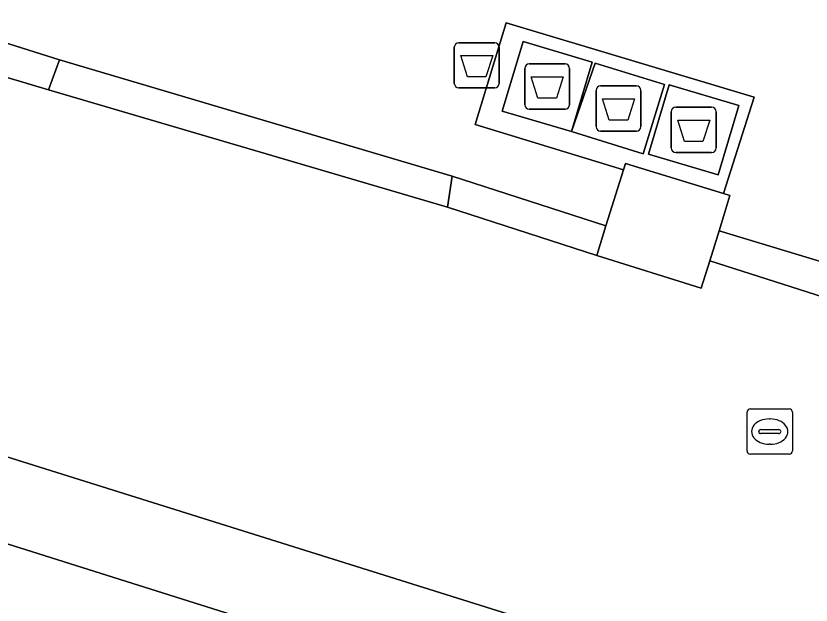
# Model space of a CAD drawing. Extents: x 160675 to 161153, y 383241 to 383714.
# Drawn here: x 161077.86 to 161095.4, y 383468.36 to 383481.37 of the extents above; entities that cross this region are included whole.
import ezdxf

# ---------------------------------------------------------------- set-up
doc = ezdxf.new("R2010")
doc.units = 0
for name, color, linetype in [('IMGEO_Afval_apart_plaats', 7, 'Continuous'), ('IMGEO_Afvalbak', 7, 'Continuous'), ('IMGEO_Fietspad_gesloten', 7, 'Continuous'), ('IMGEO_Groenvoorziening', 7, 'Continuous'), ('IMGEO_Haag', 7, 'Continuous'), ('IMGEO_Rijbaan_lokaal_open', 7, 'Continuous'), ('IMGEO_Rioolput', 7, 'Continuous'), ('IMGEO_Terreindeel_gesloten', 7, 'Continuous'), ('IMGEO_Terreindeel_open', 7, 'Continuous'), ('IMGEO_Voetpad_gesloten', 7, 'Continuous'), ('IMGEO_Voetpad_open', 7, 'Continuous')]:
    doc.layers.add(name, color=color, linetype=linetype)

msp = doc.modelspace()

# ---------------------------------------------------------------- linework, layer by layer
at = {"layer": 'IMGEO_Afval_apart_plaats'}
for p, q in [((161089.182, 383480.308), (161089.972, 383480.308)), ((161089.972, 383480.308), (161089.182, 383480.308)), ((161089.082, 383479.408), (161089.082, 383480.208)), ((161089.082, 383480.208), (161089.082, 383479.408)), ((161090.072, 383480.208), (161090.072, 383479.408)), ((161090.072, 383479.408), (161090.072, 383480.208)), ((161090.755, 383479.823), (161091.545, 383479.823)), ((161091.545, 383479.823), (161090.755, 383479.823)), ((161090.655, 383478.923), (161090.655, 383479.723)), ((161090.655, 383479.723), (161090.655, 383478.923)), ((161091.645, 383479.723), (161091.645, 383478.923)), ((161091.645, 383478.923), (161091.645, 383479.723)), ((161089.972, 383479.308), (161089.182, 383479.308)), ((161089.182, 383479.308), (161089.972, 383479.308)), ((161092.314, 383478.454), (161092.314, 383479.254)), ((161092.314, 383479.254), (161092.314, 383478.454)), ((161092.414, 383479.354), (161093.204, 383479.354)), ((161093.204, 383479.354), (161092.414, 383479.354)), ((161093.304, 383479.254), (161093.304, 383478.454)), ((161093.304, 383478.454), (161093.304, 383479.254)), ((161091.545, 383478.823), (161090.755, 383478.823)), ((161090.755, 383478.823), (161091.545, 383478.823)), ((161093.204, 383478.354), (161092.414, 383478.354)), ((161092.414, 383478.354), (161093.204, 383478.354))]:
    msp.add_line(p, q, dxfattribs=at)
for points in [[(161089.225, 383480.022), (161089.929, 383480.022), (161089.78, 383479.552), (161089.374, 383479.552), (161089.225, 383480.022)], [(161090.798, 383479.537), (161091.502, 383479.537), (161091.353, 383479.067), (161090.947, 383479.067), (161090.798, 383479.537)], [(161092.457, 383479.068), (161093.161, 383479.068), (161093.012, 383478.598), (161092.606, 383478.598), (161092.457, 383479.068)]]:
    msp.add_lwpolyline(points, dxfattribs=at)
for centre, start, end in [((161089.182, 383480.208), 90, 180), ((161089.182, 383480.208), 90, 180), ((161089.972, 383480.208), 0, 90), ((161089.972, 383480.208), 360, 90), ((161090.755, 383479.723), 90, 180), ((161090.755, 383479.723), 90, 180), ((161091.545, 383479.723), 0, 90), ((161091.545, 383479.723), 360, 90), ((161089.182, 383479.408), 180, 270), ((161089.182, 383479.408), 180, 270), ((161089.972, 383479.408), 270, 0), ((161089.972, 383479.408), 270, 0), ((161092.414, 383479.254), 90, 180), ((161092.414, 383479.254), 90, 180), ((161093.204, 383479.254), 0, 90), ((161093.204, 383479.254), 360, 90), ((161090.755, 383478.923), 180, 270), ((161090.755, 383478.923), 180, 270), ((161091.545, 383478.923), 270, 0), ((161091.545, 383478.923), 270, 0), ((161092.414, 383478.454), 180, 270), ((161092.414, 383478.454), 180, 270), ((161093.204, 383478.454), 270, 0), ((161093.204, 383478.454), 270, 0)]:
    msp.add_arc(centre, 0.1, start, end, dxfattribs=at)
at = {"layer": 'IMGEO_Afvalbak'}
for p, q in [((161087.529, 383479.877), (161087.529, 383480.677)), ((161087.529, 383480.677), (161087.529, 383479.877)), ((161087.629, 383480.777), (161088.419, 383480.777)), ((161088.419, 383480.777), (161087.629, 383480.777)), ((161088.519, 383480.677), (161088.519, 383479.877)), ((161088.519, 383479.877), (161088.519, 383480.677)), ((161088.419, 383479.777), (161087.629, 383479.777)), ((161087.629, 383479.777), (161088.419, 383479.777))]:
    msp.add_line(p, q, dxfattribs=at)
msp.add_lwpolyline([(161087.672, 383480.491), (161088.376, 383480.491), (161088.227, 383480.021), (161087.821, 383480.021), (161087.672, 383480.491)], dxfattribs=at)
for centre, start, end in [((161087.629, 383480.677), 90, 180), ((161087.629, 383480.677), 90, 180), ((161088.419, 383480.677), 0, 90), ((161088.419, 383480.677), 360, 90), ((161087.629, 383479.877), 180, 270), ((161087.629, 383479.877), 180, 270), ((161088.419, 383479.877), 270, 0), ((161088.419, 383479.877), 270, 0)]:
    msp.add_arc(centre, 0.1, start, end, dxfattribs=at)
at = {"layer": 'IMGEO_Fietspad_gesloten'}
msp.add_lwpolyline([(161117.721, 383459.056), (161117.222, 383459.213), (161077.255, 383471.761), (161076.702, 383470.014), (161089.617, 383465.938), (161116.681, 383457.491), (161117.138, 383457.349)], dxfattribs=at)
msp.add_lwpolyline([(161089.617, 383465.938), (161076.702, 383470.014), (161075.979, 383467.73), (161075.812, 383467.442), (161085.936, 383464.272), (161086.624, 383466.255), (161089.451, 383465.38)], close=True, dxfattribs=at)
at = {"layer": 'IMGEO_Groenvoorziening'}
msp.add_lwpolyline([(161078.824, 383480.398), (161078.576, 383479.739), (161087.381, 383477.149), (161087.479, 383477.83)], close=True, dxfattribs=at)
at = {"layer": 'IMGEO_Haag'}
msp.add_lwpolyline([(161078.824, 383480.398), (161078.576, 383479.739), (161087.381, 383477.149), (161087.479, 383477.83)], close=True, dxfattribs=at)
at = {"layer": 'IMGEO_Rijbaan_lokaal_open'}
for points in [[(161120.382, 383460.363), (161122.498, 383467.015), (161097.981, 383474.366), (161097.996, 383474.414), (161093.161, 383475.961), (161092.976, 383475.361), (161090.671, 383476.078), (161087.381, 383477.149), (161078.576, 383479.739), (161077.164, 383480.155)], [(161066.803, 383474.038), (161066.557, 383473.216), (161076.702, 383470.014), (161077.255, 383471.761), (161117.222, 383459.213), (161117.721, 383459.056)]]:
    msp.add_lwpolyline(points, dxfattribs=at)
at = {"layer": 'IMGEO_Rioolput'}
for p, q in [((161093.984, 383471.765), (161093.984, 383472.617)), ((161094.059, 383472.691), (161094.911, 383472.691)), ((161094.985, 383472.617), (161094.985, 383471.765)), ((161094.472, 383472.471), (161094.497, 383472.471)), ((161094.243, 383472.185), (161094.243, 383472.197)), ((161094.286, 383472.234), (161094.684, 383472.234)), ((161094.727, 383472.197), (161094.727, 383472.185)), ((161094.681, 383472.148), (161094.283, 383472.148)), ((161094.495, 383471.911), (161094.47, 383471.911)), ((161094.911, 383471.691), (161094.059, 383471.691))]:
    msp.add_line(p, q, dxfattribs=at)
for points in [[(161093.984, 383471.765), (161093.984, 383472.617)], [(161094.059, 383472.691), (161094.911, 383472.691)], [(161094.985, 383472.617), (161094.985, 383471.765)], [(161094.911, 383471.691), (161094.059, 383471.691)]]:
    msp.add_lwpolyline(points, dxfattribs=at)
for centre, radius, start, end in [((161094.061, 383472.615), 0.0765, 91.552, 178.448), ((161094.061, 383472.615), 0.0765, 91.552, 178.448), ((161094.909, 383472.615), 0.0765, 1.552, 88.448), ((161094.909, 383472.615), 0.0765, 1.552, 88.448), ((161094.283, 383472.194), 0.0403, 85.8775, 175.7526), ((161094.688, 383472.196), 0.0386, 1.7309, 96.639), ((161094.28, 383472.184), 0.0366, 178.938, 274.7102), ((161094.684, 383472.191), 0.043, 264.8664, 352.4533), ((161094.061, 383471.767), 0.0765, 181.552, 268.448), ((161094.061, 383471.767), 0.0765, 181.552, 268.448), ((161094.909, 383471.767), 0.0765, 271.552, 358.448), ((161094.909, 383471.767), 0.0765, 271.552, 358.448)]:
    msp.add_arc(centre, radius, start, end, dxfattribs=at)
for centre, major_axis, ratio, start_param, end_param in [((161094.471, 383472.191), (-0.387, 0.002), 0.722429, 4.712389, 7.853982), ((161094.496, 383472.191), (-0.39, 0.002), 0.717154, 1.570796, 4.712389)]:
    msp.add_ellipse(centre, major_axis=major_axis, ratio=ratio, start_param=start_param, end_param=end_param, dxfattribs=at)
at = {"layer": 'IMGEO_Terreindeel_gesloten'}
msp.add_lwpolyline([(161078.576, 383479.739), (161078.824, 383480.398), (161077.436, 383480.83), (161077.164, 383480.155)], close=True, dxfattribs=at)
at = {"layer": 'IMGEO_Terreindeel_open'}
msp.add_lwpolyline([(161093.367, 383476.626), (161093.493, 383477.034), (161093.608, 383477.404), (161093.463, 383477.444), (161091.306, 383478.113), (161091.262, 383477.972), (161090.874, 383476.731), (161090.671, 383476.078), (161092.976, 383475.361), (161093.161, 383475.961)], close=True, dxfattribs=at)
at = {"layer": 'IMGEO_Voetpad_gesloten'}
for points in [[(161090.568, 383480.347), (161089.044, 383480.802), (161088.587, 383479.268), (161090.11, 383478.814)], [(161092.166, 383479.851), (161090.636, 383480.324), (161090.11, 383478.814), (161091.694, 383478.322)], [(161093.806, 383479.392), (161092.268, 383479.849), (161091.813, 383478.315), (161093.35, 383477.858)]]:
    msp.add_lwpolyline(points, close=True, dxfattribs=at)
at = {"layer": 'IMGEO_Voetpad_open'}
msp.add_lwpolyline([(161077.436, 383480.83), (161078.824, 383480.398), (161087.479, 383477.83), (161090.874, 383476.731), (161091.262, 383477.972), (161087.989, 383478.97), (161088.671, 383481.214), (161094.144, 383479.574), (161093.463, 383477.444), (161093.608, 383477.404), (161093.493, 383477.034), (161093.367, 383476.626), (161098.229, 383475.153), (161098.449, 383475.853), (161102.809, 383490.45), (161068.597, 383481.977), (161066.521, 383475.418)], dxfattribs=at)
for points in [[(161088.671, 383481.214), (161087.989, 383478.97), (161091.262, 383477.972), (161091.306, 383478.113), (161093.463, 383477.444), (161094.144, 383479.574)], [(161090.11, 383478.814), (161088.587, 383479.268), (161089.044, 383480.802), (161090.568, 383480.347)], [(161090.11, 383478.814), (161090.636, 383480.324), (161092.166, 383479.851), (161091.694, 383478.322)], [(161091.813, 383478.315), (161092.268, 383479.849), (161093.806, 383479.392), (161093.35, 383477.858)], [(161087.479, 383477.83), (161087.381, 383477.149), (161090.671, 383476.078), (161090.874, 383476.731)], [(161093.367, 383476.626), (161093.161, 383475.961), (161097.996, 383474.414), (161098.229, 383475.153)]]:
    msp.add_lwpolyline(points, close=True, dxfattribs=at)

doc.saveas('drawing.dxf')
